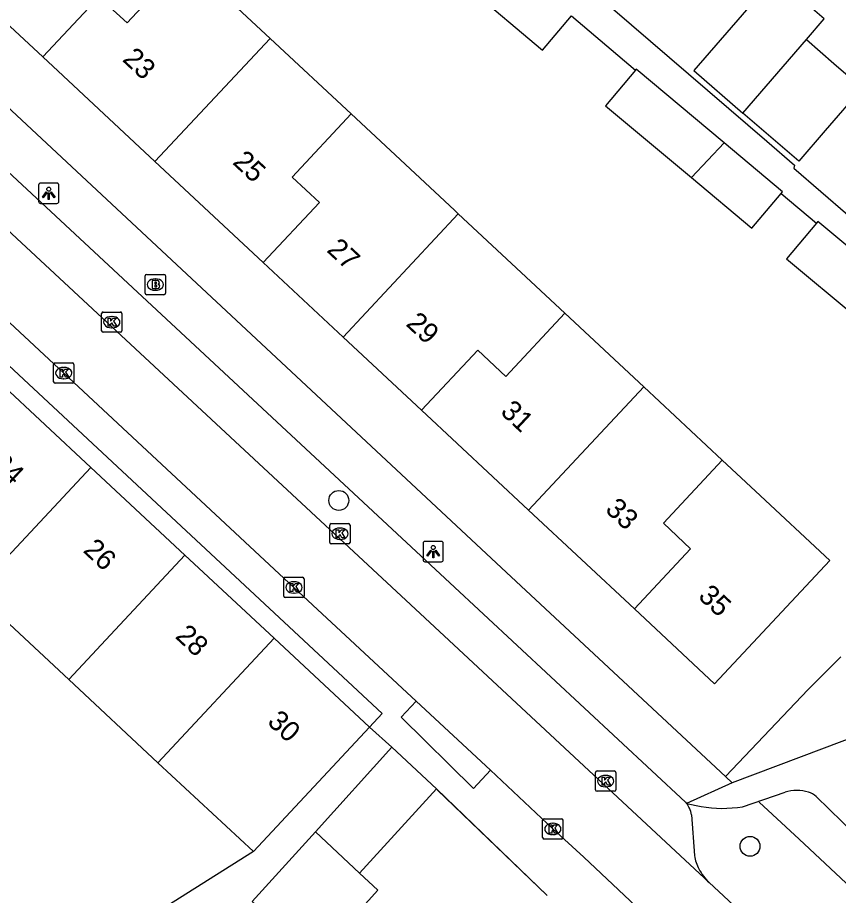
# Model space of a CAD drawing. Extents: x 162347 to 162868, y 381221 to 381813.
# Drawn here: x 162598.22 to 162638.62, y 381630.34 to 381673.56 of the extents above; entities that cross this region are included whole.
import ezdxf

# ---------------------------------------------------------------- set-up
doc = ezdxf.new("R2010")
doc.units = 0
for name, color, linetype in [('IMGEO_Boom', 7, 'Continuous'), ('IMGEO_Brandkraan', 7, 'Continuous'), ('IMGEO_Groenvoorziening', 7, 'Continuous'), ('IMGEO_Hek', 7, 'Continuous'), ('IMGEO_Kolk', 7, 'Continuous'), ('IMGEO_Lichtpunt', 7, 'Continuous'), ('IMGEO_Muur', 7, 'Continuous'), ('IMGEO_Pand', 7, 'Continuous'), ('IMGEO_Pand_nummerreeks', 7, 'Continuous'), ('IMGEO_Parkeervlak_open', 7, 'Continuous'), ('IMGEO_Rijbaan_lokaal_open', 7, 'Continuous'), ('IMGEO_Voetpad_open', 7, 'Continuous')]:
    doc.layers.add(name, color=color, linetype=linetype)

msp = doc.modelspace()

# ---------------------------------------------------------------- linework, layer by layer
at = {"layer": 'IMGEO_Boom'}
for centre in [(162614.033, 381649.786), (162634.271, 381632.757)]:
    msp.add_circle(centre, 0.489, dxfattribs=at)
at = {"layer": 'IMGEO_Brandkraan'}
for p, q in [((162604.503, 381659.99), (162604.503, 381660.842)), ((162604.578, 381660.916), (162605.43, 381660.916)), ((162604.991, 381660.696), (162605.016, 381660.696)), ((162605.504, 381660.842), (162605.504, 381659.99)), ((162605.43, 381659.916), (162604.578, 381659.916)), ((162605.014, 381660.136), (162604.989, 381660.136))]:
    msp.add_line(p, q, dxfattribs=at)
for points in [[(162604.503, 381659.99), (162604.503, 381660.842)], [(162604.578, 381660.916), (162605.43, 381660.916)], [(162605.504, 381660.842), (162605.504, 381659.99)], [(162604.851, 381660.616), (162604.851, 381660.216), (162605.064, 381660.216)], [(162605.082, 381660.616), (162604.851, 381660.616)], [(162605.03, 381660.535), (162604.976, 381660.535), (162604.976, 381660.459)], [(162604.976, 381660.459), (162605.029, 381660.459)], [(162605.038, 381660.383), (162604.976, 381660.383), (162604.976, 381660.302)], [(162604.976, 381660.302), (162605.038, 381660.302)], [(162605.43, 381659.916), (162604.578, 381659.916)]]:
    msp.add_lwpolyline(points, dxfattribs=at)
for centre, radius, start, end in [((162604.58, 381660.84), 0.0765, 91.552, 178.448), ((162604.58, 381660.84), 0.0765, 91.552, 178.448), ((162605.428, 381660.84), 0.0765, 1.552, 88.448), ((162605.428, 381660.84), 0.0765, 1.552, 88.448), ((162605.031, 381660.497), 0.0379, 267.8285, 90.9355), ((162605.039, 381660.342), 0.0404, 269.8759, 90.5077), ((162605.07, 381660.467), 0.251, 268.6676, 293.5347), ((162605.086, 381660.471), 0.145, 59.4692, 91.5367), ((162605.111, 381660.518), 0.0922, 285.5137, 58.1501), ((162605.116, 381660.326), 0.105, 301.3115, 78.989), ((162604.58, 381659.992), 0.0765, 181.552, 268.448), ((162604.58, 381659.992), 0.0765, 181.552, 268.448), ((162605.428, 381659.992), 0.0765, 271.552, 358.448), ((162605.428, 381659.992), 0.0765, 271.552, 358.448)]:
    msp.add_arc(centre, radius, start, end, dxfattribs=at)
for centre, major_axis, ratio, start_param, end_param in [((162604.99, 381660.416), (-0.387, 0.002), 0.722429, 4.712389, 7.853982), ((162605.015, 381660.416), (-0.39, 0.002), 0.717154, 1.570796, 4.712389)]:
    msp.add_ellipse(centre, major_axis=major_axis, ratio=ratio, start_param=start_param, end_param=end_param, dxfattribs=at)
at = {"layer": 'IMGEO_Groenvoorziening'}
msp.add_lwpolyline([(162638.739, 381642.093), (162637.13, 381640.474), (162633.056, 381636.194)], dxfattribs=at)
at = {"layer": 'IMGEO_Hek'}
for points in [[(162652.232, 381638.954), (162642.062, 381628.072), (162636.69, 381633.102)], [(162636.69, 381633.102), (162634.728, 381634.939)]]:
    msp.add_lwpolyline(points, dxfattribs=at)
at = {"layer": 'IMGEO_Kolk'}
for p, q in [((162602.361, 381658.138), (162602.361, 381658.99)), ((162602.436, 381659.064), (162603.288, 381659.064)), ((162603.362, 381658.99), (162603.362, 381658.138)), ((162602.849, 381658.844), (162602.874, 381658.844)), ((162603.288, 381658.064), (162602.436, 381658.064)), ((162602.872, 381658.284), (162602.847, 381658.284)), ((162599.998, 381655.63), (162599.998, 381656.482)), ((162600.073, 381656.556), (162600.925, 381656.556)), ((162600.486, 381656.336), (162600.511, 381656.336)), ((162600.999, 381656.482), (162600.999, 381655.63)), ((162600.925, 381655.556), (162600.073, 381655.556)), ((162600.509, 381655.776), (162600.484, 381655.776)), ((162613.588, 381647.72), (162613.588, 381648.572)), ((162613.663, 381648.646), (162614.515, 381648.646)), ((162614.589, 381648.572), (162614.589, 381647.72)), ((162614.076, 381648.426), (162614.101, 381648.426)), ((162614.099, 381647.866), (162614.074, 381647.866)), ((162614.515, 381647.646), (162613.663, 381647.646)), ((162611.399, 381646.002), (162612.251, 381646.002)), ((162611.324, 381645.076), (162611.324, 381645.928)), ((162611.812, 381645.782), (162611.837, 381645.782)), ((162612.325, 381645.928), (162612.325, 381645.076)), ((162611.835, 381645.222), (162611.81, 381645.222)), ((162612.251, 381645.002), (162611.399, 381645.002)), ((162626.74, 381636.468), (162627.592, 381636.468)), ((162626.665, 381635.542), (162626.665, 381636.394)), ((162627.153, 381636.248), (162627.178, 381636.248)), ((162627.666, 381636.394), (162627.666, 381635.542)), ((162627.176, 381635.688), (162627.151, 381635.688)), ((162627.592, 381635.468), (162626.74, 381635.468)), ((162624.065, 381633.187), (162624.065, 381634.039)), ((162624.14, 381634.113), (162624.992, 381634.113)), ((162624.553, 381633.893), (162624.578, 381633.893)), ((162625.066, 381634.039), (162625.066, 381633.187)), ((162624.992, 381633.113), (162624.14, 381633.113)), ((162624.576, 381633.333), (162624.551, 381633.333))]:
    msp.add_line(p, q, dxfattribs=at)
for points in [[(162602.361, 381658.138), (162602.361, 381658.99)], [(162602.436, 381659.064), (162603.288, 381659.064)], [(162603.362, 381658.99), (162603.362, 381658.138)], [(162602.682, 381658.764), (162602.805, 381658.764), (162602.805, 381658.613), (162602.935, 381658.764), (162603.099, 381658.764), (162602.953, 381658.613), (162603.106, 381658.364), (162602.954, 381658.364), (162602.869, 381658.528), (162602.805, 381658.461), (162602.805, 381658.364), (162602.682, 381658.364), (162602.682, 381658.764)], [(162603.288, 381658.064), (162602.436, 381658.064)], [(162599.998, 381655.63), (162599.998, 381656.482)], [(162600.073, 381656.556), (162600.925, 381656.556)], [(162600.999, 381656.482), (162600.999, 381655.63)], [(162600.319, 381656.256), (162600.442, 381656.256), (162600.442, 381656.105), (162600.572, 381656.256), (162600.736, 381656.256), (162600.59, 381656.105), (162600.743, 381655.856), (162600.591, 381655.856), (162600.506, 381656.02), (162600.442, 381655.953), (162600.442, 381655.856), (162600.319, 381655.856), (162600.319, 381656.256)], [(162600.925, 381655.556), (162600.073, 381655.556)], [(162613.588, 381647.72), (162613.588, 381648.572)], [(162613.663, 381648.646), (162614.515, 381648.646)], [(162614.589, 381648.572), (162614.589, 381647.72)], [(162613.909, 381648.346), (162614.032, 381648.346), (162614.032, 381648.195), (162614.162, 381648.346), (162614.326, 381648.346), (162614.18, 381648.195), (162614.333, 381647.946), (162614.181, 381647.946), (162614.096, 381648.11), (162614.032, 381648.043), (162614.032, 381647.946), (162613.909, 381647.946), (162613.909, 381648.346)], [(162614.515, 381647.646), (162613.663, 381647.646)], [(162611.399, 381646.002), (162612.251, 381646.002)], [(162611.324, 381645.076), (162611.324, 381645.928)], [(162611.645, 381645.702), (162611.768, 381645.702), (162611.768, 381645.551), (162611.898, 381645.702), (162612.062, 381645.702), (162611.916, 381645.551), (162612.069, 381645.302), (162611.917, 381645.302), (162611.832, 381645.466), (162611.768, 381645.399), (162611.768, 381645.302), (162611.645, 381645.302), (162611.645, 381645.702)], [(162612.325, 381645.928), (162612.325, 381645.076)], [(162612.251, 381645.002), (162611.399, 381645.002)], [(162626.74, 381636.468), (162627.592, 381636.468)], [(162626.665, 381635.542), (162626.665, 381636.394)], [(162626.986, 381636.168), (162627.109, 381636.168), (162627.109, 381636.017), (162627.239, 381636.168), (162627.403, 381636.168), (162627.257, 381636.017), (162627.41, 381635.768), (162627.258, 381635.768), (162627.173, 381635.932), (162627.109, 381635.865), (162627.109, 381635.768), (162626.986, 381635.768), (162626.986, 381636.168)], [(162627.666, 381636.394), (162627.666, 381635.542)], [(162627.592, 381635.468), (162626.74, 381635.468)], [(162624.065, 381633.187), (162624.065, 381634.039)], [(162624.14, 381634.113), (162624.992, 381634.113)], [(162625.066, 381634.039), (162625.066, 381633.187)], [(162624.386, 381633.813), (162624.509, 381633.813), (162624.509, 381633.662), (162624.639, 381633.813), (162624.803, 381633.813), (162624.657, 381633.662), (162624.81, 381633.413), (162624.658, 381633.413), (162624.573, 381633.577), (162624.509, 381633.51), (162624.509, 381633.413), (162624.386, 381633.413), (162624.386, 381633.813)], [(162624.992, 381633.113), (162624.14, 381633.113)]]:
    msp.add_lwpolyline(points, dxfattribs=at)
for centre, start, end in [((162602.438, 381658.988), 91.552, 178.448), ((162602.438, 381658.988), 91.552, 178.448), ((162603.286, 381658.988), 1.552, 88.448), ((162603.286, 381658.988), 1.552, 88.448), ((162602.438, 381658.14), 181.552, 268.448), ((162602.438, 381658.14), 181.552, 268.448), ((162603.286, 381658.14), 271.552, 358.448), ((162603.286, 381658.14), 271.552, 358.448), ((162600.075, 381656.48), 91.552, 178.448), ((162600.075, 381656.48), 91.552, 178.448), ((162600.923, 381656.48), 1.552, 88.448), ((162600.923, 381656.48), 1.552, 88.448), ((162600.075, 381655.632), 181.552, 268.448), ((162600.075, 381655.632), 181.552, 268.448), ((162600.923, 381655.632), 271.552, 358.448), ((162600.923, 381655.632), 271.552, 358.448), ((162613.665, 381648.57), 91.552, 178.448), ((162613.665, 381648.57), 91.552, 178.448), ((162614.513, 381648.57), 1.552, 88.448), ((162614.513, 381648.57), 1.552, 88.448), ((162613.665, 381647.722), 181.552, 268.448), ((162613.665, 381647.722), 181.552, 268.448), ((162614.513, 381647.722), 271.552, 358.448), ((162614.513, 381647.722), 271.552, 358.448), ((162611.401, 381645.926), 91.552, 178.448), ((162611.401, 381645.926), 91.552, 178.448), ((162612.249, 381645.926), 1.552, 88.448), ((162612.249, 381645.926), 1.552, 88.448), ((162611.401, 381645.078), 181.552, 268.448), ((162611.401, 381645.078), 181.552, 268.448), ((162612.249, 381645.078), 271.552, 358.448), ((162612.249, 381645.078), 271.552, 358.448), ((162626.742, 381636.392), 91.552, 178.448), ((162626.742, 381636.392), 91.552, 178.448), ((162627.59, 381636.392), 1.552, 88.448), ((162627.59, 381636.392), 1.552, 88.448), ((162626.742, 381635.544), 181.552, 268.448), ((162626.742, 381635.544), 181.552, 268.448), ((162627.59, 381635.544), 271.552, 358.448), ((162627.59, 381635.544), 271.552, 358.448), ((162624.142, 381634.037), 91.552, 178.448), ((162624.142, 381634.037), 91.552, 178.448), ((162624.99, 381634.037), 1.552, 88.448), ((162624.99, 381634.037), 1.552, 88.448), ((162624.142, 381633.189), 181.552, 268.448), ((162624.142, 381633.189), 181.552, 268.448), ((162624.99, 381633.189), 271.552, 358.448), ((162624.99, 381633.189), 271.552, 358.448)]:
    msp.add_arc(centre, 0.0765, start, end, dxfattribs=at)
for centre, major_axis, ratio, start_param, end_param in [((162602.848, 381658.564), (-0.387, 0.002), 0.722429, 4.712389, 7.853982), ((162602.873, 381658.564), (-0.39, 0.002), 0.717154, 1.570796, 4.712389), ((162600.485, 381656.056), (-0.387, 0.002), 0.722429, 4.712389, 7.853982), ((162600.51, 381656.056), (-0.39, 0.002), 0.717154, 1.570796, 4.712389), ((162614.075, 381648.146), (-0.387, 0.002), 0.722429, 4.712389, 7.853982), ((162614.1, 381648.146), (-0.39, 0.002), 0.717154, 1.570796, 4.712389), ((162611.811, 381645.502), (-0.387, 0.002), 0.722429, 4.712389, 7.853982), ((162611.836, 381645.502), (-0.39, 0.002), 0.717154, 1.570796, 4.712389), ((162627.152, 381635.968), (-0.387, 0.002), 0.722429, 4.712389, 7.853982), ((162627.177, 381635.968), (-0.39, 0.002), 0.717154, 1.570796, 4.712389), ((162624.552, 381633.613), (-0.387, 0.002), 0.722429, 4.712389, 7.853982), ((162624.577, 381633.613), (-0.39, 0.002), 0.717154, 1.570796, 4.712389)]:
    msp.add_ellipse(centre, major_axis=major_axis, ratio=ratio, start_param=start_param, end_param=end_param, dxfattribs=at)
at = {"layer": 'IMGEO_Lichtpunt'}
for p, q in [((162600.163, 381665.409), (162599.355, 381665.409)), ((162600.163, 381665.409), (162599.355, 381665.409)), ((162599.261, 381665.314), (162599.261, 381664.507)), ((162599.261, 381665.314), (162599.261, 381664.507)), ((162600.257, 381664.507), (162600.257, 381665.314)), ((162600.257, 381664.507), (162600.257, 381665.314)), ((162599.355, 381664.413), (162600.163, 381664.413)), ((162599.355, 381664.413), (162600.163, 381664.413)), ((162618.18, 381647.671), (162618.18, 381646.864)), ((162618.18, 381647.671), (162618.18, 381646.864)), ((162619.082, 381647.766), (162618.274, 381647.766)), ((162619.082, 381647.766), (162618.274, 381647.766)), ((162619.176, 381646.864), (162619.176, 381647.671)), ((162619.176, 381646.864), (162619.176, 381647.671)), ((162618.274, 381646.77), (162619.082, 381646.77)), ((162618.274, 381646.77), (162619.082, 381646.77))]:
    msp.add_line(p, q, dxfattribs=at)
for points in [[(162599.635, 381664.978), (162599.674, 381664.95), (162599.486, 381664.688), (162599.448, 381664.715), (162599.635, 381664.978)], [(162599.847, 381664.95), (162599.885, 381664.977), (162600.072, 381664.715), (162600.033, 381664.687), (162599.847, 381664.95)], [(162599.737, 381664.93), (162599.784, 381664.93), (162599.784, 381664.608), (162599.737, 381664.608), (162599.737, 381664.93)], [(162618.554, 381647.335), (162618.593, 381647.307), (162618.405, 381647.045), (162618.367, 381647.072), (162618.554, 381647.335)], [(162618.656, 381647.287), (162618.703, 381647.287), (162618.703, 381646.965), (162618.656, 381646.965), (162618.656, 381647.287)], [(162618.766, 381647.307), (162618.804, 381647.334), (162618.991, 381647.072), (162618.952, 381647.044), (162618.766, 381647.307)]]:
    msp.add_lwpolyline(points, dxfattribs=at)
for centre in [(162599.76, 381665.112), (162618.679, 381647.469)]:
    msp.add_circle(centre, 0.0994, dxfattribs=at)
for centre, start, end in [((162599.355, 381665.314), 90, 180), ((162599.355, 381665.314), 90, 180), ((162600.163, 381665.314), 0, 90), ((162600.163, 381665.314), 0, 90), ((162599.355, 381664.507), 180, 270), ((162599.355, 381664.507), 180, 270), ((162600.163, 381664.507), 270, 0), ((162600.163, 381664.507), 270, 360), ((162618.274, 381647.671), 90, 180), ((162618.274, 381647.671), 90, 180), ((162619.082, 381647.671), 0, 90), ((162619.082, 381647.671), 0, 90), ((162618.274, 381646.864), 180, 270), ((162618.274, 381646.864), 180, 270), ((162619.082, 381646.864), 270, 0), ((162619.082, 381646.864), 270, 360)]:
    msp.add_arc(centre, 0.0946, start, end, dxfattribs=at)
at = {"layer": 'IMGEO_Muur'}
msp.add_lwpolyline([(162618.878, 381635.534), (162624.28, 381630.339)], dxfattribs=at)
at = {"layer": 'IMGEO_Pand'}
for points in [[(162606.512, 381676.399), (162603.614, 381673.294), (162602.229, 381674.586), (162599.464, 381671.623)], [(162610.649, 381672.537), (162606.512, 381676.399)], [(162637.043, 381672.476), (162637.924, 381673.494), (162635.505, 381675.587), (162631.497, 381670.953), (162633.916, 381668.861)], [(162599.464, 381671.623), (162595.782, 381675.059)], [(162620.432, 381675.025), (162624.051, 381671.956), (162625.482, 381673.644)], [(162604.986, 381666.469), (162610.649, 381672.537)], [(162610.649, 381672.537), (162614.637, 381668.816)], [(162633.916, 381668.861), (162637.043, 381672.476)], [(162637.043, 381672.476), (162638.402, 381671.303), (162639.79, 381670.105), (162637.974, 381668.001), (162636.665, 381666.484), (162633.916, 381668.861)], [(162599.464, 381671.623), (162604.986, 381666.469)], [(162632.995, 381667.401), (162628.674, 381671.022), (162628.634, 381670.974)], [(162628.634, 381670.974), (162627.165, 381669.221), (162631.389, 381665.68)], [(162614.637, 381668.816), (162611.738, 381665.71), (162613.08, 381664.458), (162610.315, 381661.495)], [(162619.909, 381663.895), (162619.721, 381664.07), (162614.637, 381668.816)], [(162632.995, 381667.401), (162631.389, 381665.68)], [(162635.802, 381664.902), (162635.874, 381664.988), (162632.995, 381667.401)], [(162610.315, 381661.495), (162604.986, 381666.469)], [(162631.389, 381665.68), (162634.365, 381663.187), (162635.802, 381664.902)], [(162614.245, 381657.827), (162619.909, 381663.895)], [(162625.154, 381659), (162619.909, 381663.895)], [(162637.535, 381663.439), (162636.064, 381661.68), (162639.487, 381658.819)], [(162641.133, 381660.582), (162637.609, 381663.528), (162637.535, 381663.439)], [(162610.315, 381661.495), (162614.245, 381657.827)], [(162625.154, 381659), (162622.256, 381655.895), (162620.871, 381657.187), (162618.106, 381654.224)], [(162629.04, 381655.373), (162625.154, 381659)], [(162614.245, 381657.827), (162618.106, 381654.224)], [(162601.823, 381651.406), (162597.312, 381655.606)], [(162623.376, 381649.305), (162629.04, 381655.373)], [(162632.905, 381651.766), (162629.04, 381655.373)], [(162618.106, 381654.224), (162623.376, 381649.305)], [(162628.583, 381644.446), (162631.348, 381647.409), (162630.006, 381648.661), (162632.905, 381651.766)], [(162628.583, 381644.446), (162632.53, 381640.762), (162638.193, 381646.83), (162634.538, 381650.242), (162632.905, 381651.766)], [(162596.105, 381645.279), (162601.823, 381651.406)], [(162601.823, 381651.406), (162606.458, 381647.09)], [(162623.376, 381649.305), (162628.583, 381644.446)], [(162606.458, 381647.09), (162600.74, 381640.964)], [(162606.458, 381647.09), (162610.852, 381643)], [(162600.74, 381640.964), (162596.105, 381645.279)], [(162610.852, 381643), (162605.134, 381636.873)], [(162610.852, 381643), (162615.546, 381638.629)], [(162605.134, 381636.873), (162600.74, 381640.964)], [(162615.546, 381638.629), (162609.836, 381632.495)], [(162612.88, 381633.472), (162616.646, 381637.643)], [(162616.646, 381637.643), (162618.835, 381635.59)], [(162609.836, 381632.495), (162605.134, 381636.873)], [(162618.835, 381635.59), (162615.058, 381631.44)], [(162609.777, 381630.035), (162612.88, 381633.472)], [(162615.058, 381631.44), (162612.88, 381633.472)], [(162615.058, 381631.44), (162615.96, 381630.598), (162612.904, 381627.212), (162609.777, 381630.035)]]:
    msp.add_lwpolyline(points, dxfattribs=at)
at = {"layer": 'IMGEO_Parkeervlak_open'}
msp.add_lwpolyline([(162631.395, 381634.3), (162631.532, 381632.298)], dxfattribs=at)
for centre, radius, start, end in [((162630.204, 381634.122), 1.199, 25.096, 38.3895), ((162630.175, 381634.093), 1.238, 9.6082, 25.692), ((162633.924, 381632.752), 2.434, 190.7417, 207.121), ((162633.942, 381632.749), 2.449, 206.8676, 226.375)]:
    msp.add_arc(centre, radius, start, end, dxfattribs=at)
at = {"layer": 'IMGEO_Rijbaan_lokaal_open'}
for points in [[(162632.252, 381630.976), (162618.042, 381644.213), (162593.726, 381666.826)], [(162617.846, 381639.9), (162611.825, 381645.502), (162600.499, 381656.056), (162591.536, 381664.4)], [(162617.846, 381639.9), (162621.502, 381636.51)], [(162633.2, 381625.535), (162626.089, 381632.217), (162624.566, 381633.613), (162621.502, 381636.51)], [(162638.503, 381625.198), (162637.522, 381626.077), (162632.252, 381630.976)]]:
    msp.add_lwpolyline(points, dxfattribs=at)
at = {"layer": 'IMGEO_Voetpad_open'}
for points in [[(162546.116, 381714.053), (162581.635, 381680.986), (162619.498, 381645.735), (162631.092, 381634.929), (162631.144, 381634.866)], [(162547.662, 381701.832), (162548.344, 381702.569), (162606.523, 381648.285), (162616.162, 381639.291), (162615.546, 381638.629)], [(162633.056, 381636.194), (162622.51, 381646.029), (162564.247, 381700.434)], [(162615.01, 381684.77), (162635.091, 381667.467), (162636.457, 381666.288), (162636.428, 381666.14), (162640.413, 381662.701), (162640.768, 381663.113), (162641.053, 381663.444), (162660.838, 381646.394)], [(162625.482, 381673.644), (162628.634, 381670.974)], [(162635.802, 381664.902), (162637.535, 381663.439)], [(162658.671, 381645.439), (162658.632, 381645.394), (162633.394, 381635.882)], [(162621.502, 381636.51), (162620.666, 381635.608), (162617.099, 381639.112), (162617.846, 381639.9)], [(162616.646, 381637.643), (162615.546, 381638.629)], [(162633.394, 381635.882), (162633.056, 381636.194)], [(162624.28, 381630.339), (162618.835, 381635.59)], [(162633.394, 381635.882), (162631.144, 381634.866)], [(162633.9, 381634.704), (162635.993, 381635.428)], [(162637.524, 381635.211), (162645.202, 381627.721), (162644.357, 381626.848), (162641.025, 381623.407)], [(162631.144, 381634.866), (162631.862, 381634.714)], [(162609.836, 381632.495), (162601.177, 381627.038)]]:
    msp.add_lwpolyline(points, dxfattribs=at)
for centre, radius, start, end in [((162636.569, 381633.393), 2.115, 89.9501, 105.8102), ((162636.576, 381633.456), 2.052, 73.8459, 90.1446), ((162636.654, 381634.13), 1.387, 51.1801, 69.1993), ((162632.912, 381640.986), 6.359, 260.4977, 278.94)]:
    msp.add_arc(centre, radius, start, end, dxfattribs=at)

# ---------------------------------------------------------------- texts
at = {"layer": 'IMGEO_Pand_nummerreeks'}
for s, rotation, p in [('23', 316.9758, (162603.341, 381671.452)), ('25', 316.9758, (162608.766, 381666.388)), ('27', 316.9766, (162613.396, 381662.067)), ('29', 316.9766, (162617.291, 381658.432)), ('31', 316.9758, (162621.94, 381654.093)), ('24', 316.9766, (162596.878, 381651.506)), ('33', 316.9758, (162627.095, 381649.282)), ('26', 316.9766, (162601.407, 381647.279)), ('35', 316.9758, (162631.672, 381645.01)), ('28', 316.9766, (162605.939, 381643.051)), ('30', 316.9766, (162610.468, 381638.824))]:
    msp.add_text(s, height=1, rotation=rotation, dxfattribs=at).set_placement(p)

doc.saveas('drawing.dxf')
